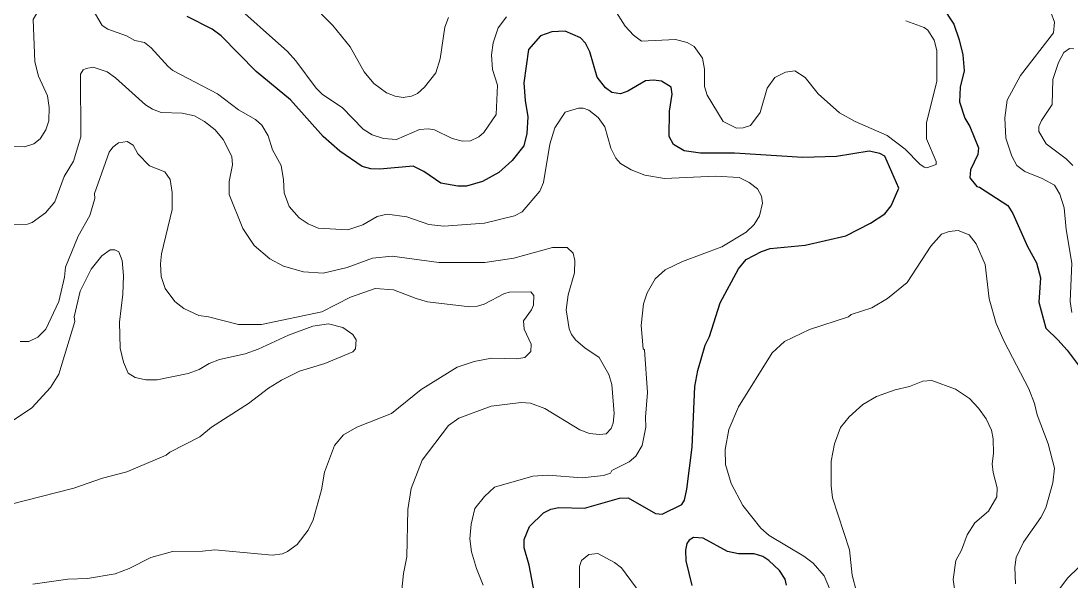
# Model space of a CAD drawing. Extents: x 447.8 to 473.9, y 7733.1 to 7760.8.
# Drawn here: x 465.856 to 468.238, y 7745.257 to 7746.527 of the extents above; entities that cross this region are included whole.
import ezdxf

# ---------------------------------------------------------------- set-up
doc = ezdxf.new("R2010")
doc.units = 0
doc.header["$LTSCALE"] = 0.032
doc.layers.add('1', color=7, linetype='Continuous', lineweight=25)
doc.layers.add('2', color=7, linetype='Continuous', lineweight=13)

msp = doc.modelspace()

# ---------------------------------------------------------------- linework, layer by layer
at = {"layer": '1'}
for points in [[(467.9463, 7746.5597), (467.9728, 7746.5198), (467.9849, 7746.4842), (467.9927, 7746.4501), (467.996, 7746.4137), (467.987, 7746.3773), (467.9857, 7746.3436), (467.9975, 7746.307), (468.0091, 7746.2878), (468.0288, 7746.2395), (468.0272, 7746.2245), (468.0105, 7746.1892), (468.0085, 7746.1717), (468.0248, 7746.1514), (468.0308, 7746.1501), (468.0948, 7746.1083), (468.1067, 7746.0902), (468.14, 7746.0155), (468.1599, 7745.9788), (468.1692, 7745.9447), (468.1653, 7745.8895), (468.1812, 7745.8302), (468.2088, 7745.8043), (468.2299, 7745.7809), (468.2544, 7745.7476)], [(467.7064, 7746.22), (467.6297, 7746.2176), (467.475, 7746.2273), (467.3981, 7746.2273), (467.3605, 7746.2329), (467.3366, 7746.2472), (467.3268, 7746.2653), (467.3275, 7746.3223), (467.3339, 7746.3611), (467.3315, 7746.3771), (467.3092, 7746.3902), (467.2915, 7746.3931), (467.2731, 7746.3916), (467.2332, 7746.3678), (467.2161, 7746.362), (467.197, 7746.3652), (467.1822, 7746.3751), (467.1637, 7746.3996), (467.1472, 7746.4573), (467.1367, 7746.4765), (467.1255, 7746.489), (467.0912, 7746.5037), (467.0607, 7746.5022), (467.0351, 7746.4937), (467.0077, 7746.4625), (466.9974, 7746.3871), (466.9999, 7746.3468), (467.0061, 7746.3098), (467.0038, 7746.2717), (466.9968, 7746.2439), (466.971, 7746.2107), (466.9401, 7746.1838), (466.9037, 7746.1634), (466.867, 7746.1528), (466.8471, 7746.1528), (466.809, 7746.1592), (466.7701, 7746.1857), (466.7461, 7746.1975), (466.6702, 7746.1912), (466.6502, 7746.192), (466.6304, 7746.1972), (466.58, 7746.2318), (466.5419, 7746.2651), (466.468, 7746.3486), (466.3897, 7746.4124), (466.3103, 7746.4933), (466.2898, 7746.5084), (466.2334, 7746.537)], [(467.8303, 7746.1081), (467.8476, 7746.1476), (467.8163, 7746.2206), (467.805, 7746.2265), (467.7803, 7746.2321), (467.7064, 7746.22)], [(467.0277, 7745.1976), (467.0094, 7745.2931), (466.9981, 7745.3323), (466.9975, 7745.3514), (467.0098, 7745.3805), (467.042, 7745.4118), (467.0586, 7745.4201), (467.0766, 7745.424), (467.1344, 7745.4225), (467.2145, 7745.4449), (467.2335, 7745.4457), (467.2955, 7745.41), (467.3107, 7745.4089), (467.3557, 7745.4308), (467.3613, 7745.4405), (467.3669, 7745.4653), (467.3788, 7745.5611), (467.3848, 7745.6984), (467.3918, 7745.7346), (467.4085, 7745.7917), (467.4181, 7745.8113), (467.4421, 7745.8879), (467.4837, 7745.9648), (467.5016, 7745.9859), (467.5365, 7746.0043), (467.5561, 7746.0108), (467.6355, 7746.0185), (467.7277, 7746.04), (467.7836, 7746.0685), (467.816, 7746.09), (467.8303, 7746.1081)], [(467.593, 7745.2475), (467.5896, 7745.2613), (467.5774, 7745.2809), (467.5529, 7745.3036), (467.5391, 7745.3126), (467.5195, 7745.3189), (467.4842, 7745.319), (467.4593, 7745.3238), (467.4042, 7745.3543), (467.3817, 7745.3558), (467.3719, 7745.3496), (467.3667, 7745.3421), (467.3638, 7745.3269), (467.3647, 7745.3031), (467.3779, 7745.2473)]]:
    msp.add_lwpolyline(points, dxfattribs=at)
at = {"layer": '2'}
for points in [[(466.0956, 7746.4936), (466.0536, 7746.5088), (466.0409, 7746.5169), (466.0027, 7746.5821), (465.9921, 7746.5916), (465.9752, 7746.5974), (465.9539, 7746.5939), (465.9289, 7746.5804), (465.8922, 7746.5449), (465.884, 7746.5307), (465.888, 7746.4345), (465.8965, 7746.4019), (465.9166, 7746.357), (465.9201, 7746.3312), (465.9193, 7746.3009), (465.913, 7746.28), (465.8996, 7746.26), (465.8857, 7746.2486), (465.8644, 7746.2416), (465.8082, 7746.2425)], [(467.1774, 7746.5948), (467.2269, 7746.5156), (467.2457, 7746.495), (467.2637, 7746.4815)], [(468.1081, 7746.5914), (468.1252, 7746.5951), (468.145, 7746.5916), (468.1618, 7746.5809), (468.1922, 7746.5473), (468.2005, 7746.5243), (468.1988, 7746.5004), (468.124, 7746.4034), (468.0934, 7746.3477), (468.0883, 7746.3072), (468.0903, 7746.2617), (468.1039, 7746.2206), (468.1154, 7746.1995), (468.1337, 7746.186), (468.1732, 7746.1696), (468.2005, 7746.1544), (468.2133, 7746.1342), (468.2228, 7746.1037), (468.227, 7746.0543), (468.2405, 7745.9779), (468.2366, 7745.8911), (468.2404, 7745.8663)], [(466.3299, 7746.5741), (466.4608, 7746.4576), (466.4801, 7746.4367), (466.526, 7746.3749), (466.5406, 7746.3602), (466.5848, 7746.3312), (466.633, 7746.2815), (466.6532, 7746.2691), (466.6788, 7746.2603), (466.7082, 7746.2586), (466.7608, 7746.2809), (466.7807, 7746.2826), (466.7948, 7746.28), (466.8342, 7746.2606), (466.8583, 7746.2546), (466.8764, 7746.2554), (466.895, 7746.2646), (466.9067, 7746.2745), (466.9341, 7746.3153), (466.9372, 7746.3816), (466.9257, 7746.4168), (466.9236, 7746.4505), (466.9277, 7746.4775), (466.9389, 7746.5118), (466.958, 7746.5366)], [(466.8259, 7746.5347), (466.8176, 7746.5128), (466.8073, 7746.4413), (466.7972, 7746.4098), (466.7718, 7746.3769), (466.7558, 7746.3626), (466.7426, 7746.3562), (466.7236, 7746.3532), (466.705, 7746.3563), (466.6858, 7746.3642), (466.6572, 7746.3854), (466.6353, 7746.4117), (466.6031, 7746.4683), (466.5642, 7746.5169), (466.5116, 7746.5695)], [(467.4069, 7746.4179), (467.407, 7746.3784), (467.4132, 7746.3587), (467.4493, 7746.2989), (467.4794, 7746.2842), (467.4948, 7746.2846), (467.5113, 7746.29), (467.5335, 7746.3195), (467.5494, 7746.3749), (467.5668, 7746.3991), (467.5908, 7746.4112), (467.6118, 7746.414), (467.6351, 7746.399), (467.6645, 7746.3617), (467.713, 7746.319), (467.7489, 7746.2991), (467.821, 7746.2674), (467.8625, 7746.2366), (467.8951, 7746.2025), (467.905, 7746.1956), (467.9116, 7746.1944), (467.9326, 7746.2018), (467.9327, 7746.2085), (467.9105, 7746.2598), (467.9104, 7746.2967), (467.9343, 7746.3899), (467.9343, 7746.4602), (467.9278, 7746.4832), (467.9133, 7746.5063), (467.905, 7746.5124), (467.8633, 7746.5273)], [(466.2011, 7746.415), (466.1902, 7746.4236), (466.1516, 7746.4661), (466.1367, 7746.4779), (466.1144, 7746.4831), (466.0956, 7746.4936)], [(467.2637, 7746.4815), (467.3412, 7746.4853), (467.3675, 7746.4779), (467.3837, 7746.4691), (467.4022, 7746.4424), (467.4069, 7746.4179)], [(468.2451, 7746.464), (468.2348, 7746.4644), (468.222, 7746.4553), (468.2099, 7746.4326), (468.1972, 7746.3945), (468.1956, 7746.3374), (468.1713, 7746.3011), (468.1654, 7746.2876), (468.1653, 7746.2762), (468.1823, 7746.2486), (468.2272, 7746.2142), (468.2421, 7746.199)], [(466.1545, 7746.3268), (466.139, 7746.3371), (466.0709, 7746.3985), (466.0522, 7746.4116), (466.0202, 7746.422), (466.0044, 7746.4196), (465.9976, 7746.4159), (465.9913, 7746.4061), (465.992, 7746.2642), (465.9754, 7746.2091), (465.9541, 7746.1745), (465.9331, 7746.1169), (465.9117, 7746.0924), (465.8817, 7746.0699), (465.8711, 7746.0662), (465.8399, 7746.0654)], [(466.9049, 7745.2476), (466.8898, 7745.2857), (466.8787, 7745.3235), (466.8747, 7745.353), (466.8775, 7745.3864), (466.886, 7745.4216), (466.9078, 7745.449), (466.9309, 7745.4704), (467.0173, 7745.4946), (467.0517, 7745.497), (467.1291, 7745.4915), (467.1779, 7745.4963), (467.1936, 7745.502), (467.1965, 7745.5075), (467.2364, 7745.5271), (467.251, 7745.5406), (467.2658, 7745.5647), (467.2738, 7745.606), (467.2731, 7745.6288), (467.2778, 7745.685), (467.2706, 7745.7812), (467.2675, 7745.7834), (467.2634, 7745.8367), (467.2688, 7745.8854), (467.2771, 7745.9108), (467.2951, 7745.9421), (467.318, 7745.9625), (467.3569, 7745.9818), (467.4464, 7746.0153), (467.5013, 7746.0483), (467.5196, 7746.0659), (467.5319, 7746.0853), (467.5383, 7746.1142), (467.5366, 7746.1299), (467.5271, 7746.1463), (467.5079, 7746.1607), (467.4853, 7746.1719), (467.432, 7746.1752), (467.3164, 7746.1696), (467.2719, 7746.1776), (467.2405, 7746.1898), (467.2164, 7746.2039), (467.2061, 7746.2157), (467.1941, 7746.2387), (467.1808, 7746.2873), (467.1654, 7746.3085), (467.1443, 7746.3248), (467.1316, 7746.329), (467.1212, 7746.329), (467.0907, 7746.3203), (467.0674, 7746.2848), (467.056, 7746.2479), (467.0414, 7746.1605), (467.0337, 7746.1408), (466.993, 7746.0941), (466.9762, 7746.0856), (466.908, 7746.0685), (466.8155, 7746.0621), (466.7819, 7746.0658), (466.7317, 7746.083), (466.6868, 7746.0893), (466.6643, 7746.0836), (466.6317, 7746.0649), (466.5977, 7746.0534), (466.5307, 7746.0572), (466.5078, 7746.0668), (466.4876, 7746.0808), (466.4647, 7746.1061), (466.4532, 7746.1376), (466.4522, 7746.1671), (466.4465, 7746.199), (466.4272, 7746.2351), (466.417, 7746.2665), (466.4029, 7746.2907), (466.3881, 7746.3034), (466.3501, 7746.3258), (466.3019, 7746.362), (466.2011, 7746.415)], [(466.2967, 7746.2801), (466.273, 7746.2992), (466.2504, 7746.3116), (466.2219, 7746.3179), (466.1745, 7746.3195), (466.1545, 7746.3268)], [(466.7183, 7745.2161), (466.7239, 7745.2741), (466.732, 7745.3123), (466.7337, 7745.4191), (466.7414, 7745.4671), (466.7666, 7745.5312), (466.8264, 7745.6099), (466.8493, 7745.6262), (466.9232, 7745.654), (466.9908, 7745.6621), (467.0125, 7745.6605), (467.0445, 7745.6485), (467.1241, 7745.6), (467.1461, 7745.592), (467.1685, 7745.5893), (467.1839, 7745.5909), (467.1952, 7745.603), (467.2001, 7745.6149), (467.2017, 7745.6372), (467.197, 7745.7031), (467.19, 7745.7256), (467.168, 7745.7638), (467.1352, 7745.7856), (467.115, 7745.8034), (467.1054, 7745.8163), (467.1003, 7745.829), (467.0929, 7745.8723), (467.0976, 7745.9061), (467.1119, 7745.9563), (467.1127, 7745.984), (467.1093, 7746.0005), (467.0957, 7746.0135), (467.0619, 7746.0132), (466.9746, 7745.9889), (466.909, 7745.9796), (466.8043, 7745.9791), (466.6981, 7745.994), (466.6538, 7745.9892), (466.5967, 7745.9681), (466.5416, 7745.9556), (466.4975, 7745.9585), (466.4521, 7745.9713), (466.4209, 7745.9876), (466.3853, 7746.0178), (466.3599, 7746.0568), (466.3289, 7746.1335), (466.3289, 7746.163), (466.336, 7746.2008), (466.3344, 7746.22), (466.3151, 7746.2585), (466.2967, 7746.2801)], [(465.8547, 7745.8001), (465.8743, 7745.8002), (465.8946, 7745.81), (465.9131, 7745.8281), (465.942, 7745.8909), (465.9552, 7745.9459), (465.9577, 7745.9686), (465.9859, 7746.0391), (466.0127, 7746.0863), (466.0241, 7746.1248), (466.0235, 7746.1357), (466.0563, 7746.2296), (466.0648, 7746.2412), (466.0778, 7746.2504), (466.0971, 7746.2536), (466.1113, 7746.2458), (466.1214, 7746.2258), (466.1478, 7746.1985), (466.1831, 7746.1852), (466.1946, 7746.1677), (466.1997, 7746.1385), (466.1997, 7746.0998), (466.175, 7745.9992), (466.1726, 7745.9767), (466.1746, 7745.9477), (466.1836, 7745.9204), (466.2057, 7745.891), (466.226, 7745.8751), (466.26, 7745.8596), (466.282, 7745.8564), (466.3501, 7745.8385), (466.4024, 7745.8385), (466.5387, 7745.8676), (466.604, 7745.9012), (466.6598, 7745.9202), (466.7012, 7745.9171), (466.7528, 7745.8975), (466.7785, 7745.8906), (466.8743, 7745.8786), (466.8917, 7745.8802), (466.9072, 7745.8853), (466.9529, 7745.9089), (466.9648, 7745.9123), (467.0133, 7745.9129)], [(467.4838, 7745.6521), (467.5601, 7745.7749), (467.5884, 7745.8002), (467.6449, 7745.8275), (467.7333, 7745.8559), (467.7395, 7745.8612), (467.7865, 7745.8768), (467.8224, 7745.898), (467.8668, 7745.9344), (467.92, 7746.0164), (467.9449, 7746.0433), (467.9623, 7746.0495), (467.982, 7746.0517), (468.0073, 7746.0419), (468.0235, 7746.0217), (468.0433, 7745.9747), (468.0528, 7745.8974), (468.0688, 7745.8408), (468.0865, 7745.8001), (468.1426, 7745.6929), (468.1554, 7745.6596), (468.1613, 7745.6339), (468.1864, 7745.568), (468.2005, 7745.513), (468.1973, 7745.4797), (468.1811, 7745.4229), (468.1696, 7745.4014), (468.1303, 7745.3454), (468.1139, 7745.3107), (468.1108, 7745.289), (468.1124, 7745.2512)], [(466.3727, 7745.6596), (466.418, 7745.6944), (466.4474, 7745.7126), (466.4886, 7745.7327), (466.5454, 7745.7501), (466.6095, 7745.7769), (466.6155, 7745.7836), (466.6166, 7745.8041), (466.6092, 7745.8162), (466.5869, 7745.832), (466.5539, 7745.8402), (466.5187, 7745.8352), (466.4633, 7745.8146), (466.3948, 7745.7827), (466.3647, 7745.7727), (466.3065, 7745.7597), (466.2832, 7745.7503), (466.2604, 7745.7365), (466.236, 7745.7277), (466.165, 7745.7135), (466.1398, 7745.7135), (466.1157, 7745.7185), (466.0999, 7745.7288), (466.089, 7745.7538), (466.0812, 7745.7849), (466.0796, 7745.844), (466.0875, 7745.9074), (466.0892, 7745.9492), (466.086, 7745.984), (466.0781, 7746.0035), (466.0696, 7746.0084), (466.0585, 7746.0083), (466.0398, 7745.9943), (466.0155, 7745.9646), (465.9908, 7745.9144), (465.977, 7745.8562), (465.9783, 7745.8456), (465.9423, 7745.726), (465.9236, 7745.6959), (465.8813, 7745.6499), (465.8211, 7745.6099)], [(467.0133, 7745.9129), (467.0197, 7745.9047), (467.0189, 7745.883), (467.0146, 7745.8721), (466.9966, 7745.8473), (466.998, 7745.8279)], [(466.998, 7745.8279), (467.014, 7745.7939), (467.0133, 7745.7773), (466.9997, 7745.7643), (466.9816, 7745.7608), (466.9234, 7745.7624), (466.8846, 7745.7552), (466.8456, 7745.7422), (466.7643, 7745.6912), (466.697, 7745.6374), (466.6184, 7745.6062), (466.588, 7745.5886), (466.5677, 7745.5642), (466.5446, 7745.5041), (466.5381, 7745.4637), (466.5194, 7745.3957), (466.5076, 7745.3725), (466.4832, 7745.3398), (466.461, 7745.3239), (466.4495, 7745.3191), (466.4264, 7745.3158), (466.2963, 7745.3278), (466.2681, 7745.3247), (466.1998, 7745.3238), (466.151, 7745.3108), (466.1019, 7745.2855), (466.0704, 7745.2738), (466.007, 7745.2629), (465.9628, 7745.2614), (465.8836, 7745.2501)], [(467.7516, 7745.2325), (467.742, 7745.2703), (467.7356, 7745.3283), (467.6972, 7745.4458), (467.694, 7745.4734), (467.694, 7745.529), (467.702, 7745.5685), (467.7155, 7745.605), (467.7353, 7745.6298), (467.766, 7745.6573), (467.7974, 7745.6756), (467.8394, 7745.6909), (467.872, 7745.698), (467.9021, 7745.7105), (467.9228, 7745.7118), (467.976, 7745.6926), (468.0084, 7745.6707), (468.0284, 7745.6491), (468.0461, 7745.6246), (468.0578, 7745.5996), (468.0619, 7745.5796), (468.0626, 7745.5464), (468.0595, 7745.5231), (468.0614, 7745.5032), (468.0706, 7745.4686), (468.07, 7745.4481), (468.0515, 7745.4155), (468.0201, 7745.3888), (468.0031, 7745.3618), (467.9898, 7745.3273), (467.9774, 7745.304), (467.9713, 7745.2609), (467.9772, 7745.2178)], [(466.0965, 7745.5049), (466.1859, 7745.5423), (466.1944, 7745.5492), (466.2619, 7745.5842), (466.289, 7745.6057), (466.3727, 7745.6596)], [(467.6906, 7745.2401), (467.6782, 7745.2687), (467.6536, 7745.2977), (467.6323, 7745.3136), (467.5539, 7745.3608), (467.535, 7745.3768), (467.4938, 7745.4281), (467.4677, 7745.478), (467.4542, 7745.5214), (467.4535, 7745.5554), (467.4618, 7745.6007), (467.4838, 7745.6521)], [(465.5703, 7745.1898), (465.6313, 7745.2623), (465.6434, 7745.2806), (465.6633, 7745.3396), (465.6958, 7745.3745), (465.7463, 7745.4049), (465.8313, 7745.4305), (465.9763, 7745.468), (466.0413, 7745.4907), (466.0965, 7745.5049)], [(468.1913, 7745.2113), (468.2314, 7745.2645), (468.2553, 7745.2879), (468.2934, 7745.2982), (468.3127, 7745.2982), (468.3358, 7745.2924), (468.3826, 7745.2736), (468.4181, 7745.2528)]]:
    msp.add_lwpolyline(points, dxfattribs=at)
msp.add_lwpolyline([(467.2184, 7745.2868), (467.2025, 7745.299), (467.1648, 7745.3198), (467.1444, 7745.3174), (467.1278, 7745.3034), (467.1232, 7745.2905), (467.1232, 7745.2386), (467.1281, 7745.1728), (467.1503, 7745.1013), (467.1636, 7745.0802), (467.1902, 7745.0524), (467.2188, 7745.0166), (467.2318, 7745.005), (467.2558, 7745.0025), (467.2723, 7745.0124), (467.2947, 7745.0466), (467.3187, 7745.0998), (467.3195, 7745.1234), (467.3156, 7745.1398), (467.263, 7745.2267)], close=True, dxfattribs=at)

doc.saveas('drawing.dxf')
